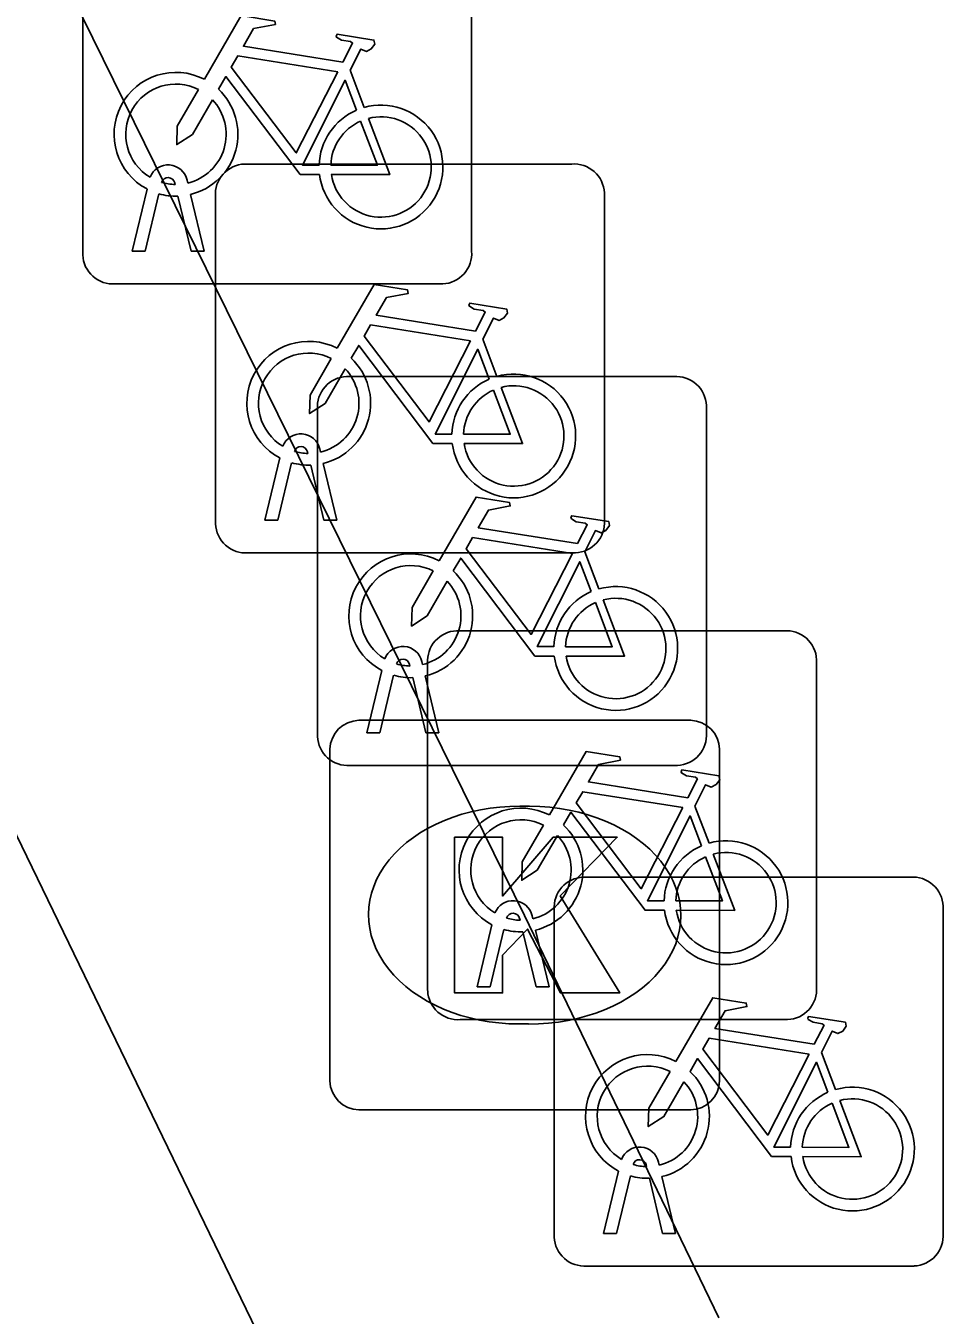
# Model space of a CAD drawing. Extents: x 160457 to 162082, y 388340 to 389736.
# Drawn here: x 161012.419 to 161014.776, y 388897.681 to 388900.994 of the extents above; entities that cross this region are included whole.
import ezdxf

# ---------------------------------------------------------------- set-up
doc = ezdxf.new("R2010")
doc.units = 0
for name, color, linetype in [('IMGEO_Fietsenrek', 7, 'Continuous'), ('IMGEO_Kolk', 7, 'Continuous'), ('IMGEO_Voetpad_open', 7, 'Continuous')]:
    doc.layers.add(name, color=color, linetype=linetype)

msp = doc.modelspace()

# ---------------------------------------------------------------- linework, layer by layer
at = {"layer": 'IMGEO_Fietsenrek'}
for p, q in [((161012.5655, 388900.4049), (161012.5655, 388901.2458)), ((161012.5655, 388901.2458), (161012.5655, 388900.4049)), ((161013.5645, 388901.2551), (161013.5645, 388900.4142)), ((161013.5645, 388900.4142), (161013.5645, 388901.2551)), ((161013.2522, 388900.8792), (161013.2885, 388900.784)), ((161012.9809, 388900.6385), (161013.8218, 388900.6385)), ((161013.8218, 388900.6385), (161012.9809, 388900.6385)), ((161012.6925, 388900.4143), (161012.7308, 388900.5743)), ((161012.8029, 388900.5859), (161012.8019, 388900.5902)), ((161012.8336, 388900.5974), (161012.8354, 388900.5895)), ((161012.7612, 388900.5621), (161012.7259, 388900.4143)), ((161012.844, 388900.4143), (161012.8101, 388900.556)), ((161012.8424, 388900.5603), (161012.8774, 388900.4143)), ((161012.9065, 388899.7139), (161012.9065, 388900.5548)), ((161012.9065, 388900.5548), (161012.9065, 388899.7139)), ((161013.9055, 388900.5641), (161013.9055, 388899.7232)), ((161013.9055, 388899.7232), (161013.9055, 388900.5641)), ((161012.7259, 388900.4143), (161012.6925, 388900.4143)), ((161012.8774, 388900.4143), (161012.844, 388900.4143)), ((161013.4901, 388900.3305), (161012.6492, 388900.3305)), ((161012.6492, 388900.3305), (161013.4901, 388900.3305)), ((161013.5932, 388900.1882), (161013.6295, 388900.093)), ((161013.2429, 388900.0925), (161014.0838, 388900.0925)), ((161014.0838, 388900.0925), (161013.2429, 388900.0925)), ((161013.1685, 388899.1679), (161013.1685, 388900.0088)), ((161013.1685, 388900.0088), (161013.1685, 388899.1679)), ((161014.1675, 388900.0181), (161014.1675, 388899.1772)), ((161014.1675, 388899.1772), (161014.1675, 388900.0181)), ((161013.1746, 388899.9064), (161013.1764, 388899.8985)), ((161013.0335, 388899.7233), (161013.0718, 388899.8833)), ((161013.1022, 388899.8711), (161013.0669, 388899.7233)), ((161013.1439, 388899.8949), (161013.1429, 388899.8992)), ((161013.185, 388899.7233), (161013.1511, 388899.865)), ((161013.1834, 388899.8693), (161013.2184, 388899.7233)), ((161013.0669, 388899.7233), (161013.0335, 388899.7233)), ((161013.2184, 388899.7233), (161013.185, 388899.7233)), ((161013.8311, 388899.6395), (161012.9902, 388899.6395)), ((161012.9902, 388899.6395), (161013.8311, 388899.6395)), ((161013.8552, 388899.6422), (161013.8915, 388899.547)), ((161013.5259, 388899.4395), (161014.3668, 388899.4395)), ((161014.3668, 388899.4395), (161013.5259, 388899.4395)), ((161013.4059, 388899.3489), (161013.4049, 388899.3532)), ((161013.4366, 388899.3604), (161013.4384, 388899.3525)), ((161013.4515, 388898.5149), (161013.4515, 388899.3558)), ((161013.4515, 388899.3558), (161013.4515, 388898.5149)), ((161014.4505, 388899.3651), (161014.4505, 388898.5242)), ((161014.4505, 388898.5242), (161014.4505, 388899.3651)), ((161013.2955, 388899.1773), (161013.3338, 388899.3373)), ((161013.3642, 388899.3251), (161013.3289, 388899.1773)), ((161013.447, 388899.1773), (161013.4131, 388899.319)), ((161013.4454, 388899.3233), (161013.4804, 388899.1773)), ((161013.3289, 388899.1773), (161013.2955, 388899.1773)), ((161013.4804, 388899.1773), (161013.447, 388899.1773)), ((161014.0931, 388899.0935), (161013.2522, 388899.0935)), ((161013.2522, 388899.0935), (161014.0931, 388899.0935)), ((161014.1382, 388898.9892), (161014.1745, 388898.894)), ((161013.8509, 388898.8065), (161014.6918, 388898.8065)), ((161014.6918, 388898.8065), (161013.8509, 388898.8065)), ((161013.7765, 388897.8819), (161013.7765, 388898.7228)), ((161013.7765, 388898.7228), (161013.7765, 388897.8819)), ((161014.7755, 388898.7321), (161014.7755, 388897.8912)), ((161014.7755, 388897.8912), (161014.7755, 388898.7321)), ((161013.5785, 388898.5243), (161013.6168, 388898.6843)), ((161013.6889, 388898.6959), (161013.6879, 388898.7002)), ((161013.7196, 388898.7074), (161013.7214, 388898.6995)), ((161013.6472, 388898.6721), (161013.6119, 388898.5243)), ((161013.73, 388898.5243), (161013.6961, 388898.666)), ((161013.7284, 388898.6703), (161013.7634, 388898.5243)), ((161013.6119, 388898.5243), (161013.5785, 388898.5243)), ((161013.7634, 388898.5243), (161013.73, 388898.5243)), ((161014.3761, 388898.4405), (161013.5352, 388898.4405)), ((161013.5352, 388898.4405), (161014.3761, 388898.4405)), ((161014.4632, 388898.3562), (161014.4995, 388898.261)), ((161013.9035, 388897.8913), (161013.9418, 388898.0513)), ((161014.0139, 388898.0629), (161014.0129, 388898.0672)), ((161014.0446, 388898.0744), (161014.0464, 388898.0665)), ((161013.9722, 388898.0391), (161013.9369, 388897.8913)), ((161014.055, 388897.8913), (161014.0211, 388898.033)), ((161014.0534, 388898.0373), (161014.0884, 388897.8913)), ((161013.9369, 388897.8913), (161013.9035, 388897.8913)), ((161014.0884, 388897.8913), (161014.055, 388897.8913)), ((161014.7011, 388897.8075), (161013.8602, 388897.8075)), ((161013.8602, 388897.8075), (161014.7011, 388897.8075))]:
    msp.add_line(p, q, dxfattribs=at)
for points in [[(161012.8781, 388900.8562), (161012.9728, 388901.0197), (161013.059, 388901.0059), (161013.0607, 388900.9972), (161013.0046, 388900.9863), (161012.9784, 388900.941), (161013.2336, 388900.9002)], [(161013.2336, 388900.9002), (161013.2586, 388900.949), (161013.2535, 388900.953), (161013.2303, 388900.9567), (161013.2176, 388900.9642), (161013.2166, 388900.9673), (161013.2188, 388900.9719), (161013.3136, 388900.9568), (161013.3159, 388900.9465), (161013.3065, 388900.9341), (161013.2941, 388900.9277), (161013.2796, 388900.9339), (161013.2522, 388900.8792)], [(161013.2207, 388900.875), (161012.9639, 388900.916), (161012.9472, 388900.8872), (161013.1142, 388900.6669), (161013.2207, 388900.875)], [(161013.1738, 388900.6115), (161013.1241, 388900.6116), (161012.9334, 388900.8633), (161012.9144, 388900.8305)], [(161013.2687, 388900.777), (161013.2394, 388900.8538), (161013.13, 388900.6357), (161013.1727, 388900.6356)], [(161012.8988, 388900.8037), (161012.8472, 388900.7145), (161012.8073, 388900.6885), (161012.8085, 388900.736), (161012.863, 388900.8302)], [(161013.2027, 388900.6355), (161013.3226, 388900.6353), (161013.2794, 388900.7489)], [(161013.2992, 388900.7558), (161013.3542, 388900.6112), (161013.2041, 388900.6115)], [(161013.2191, 388900.1652), (161013.3138, 388900.3287), (161013.4, 388900.3149), (161013.4017, 388900.3062), (161013.3456, 388900.2953), (161013.3194, 388900.25), (161013.5746, 388900.2092)], [(161013.5746, 388900.2092), (161013.5996, 388900.258), (161013.5945, 388900.262), (161013.5713, 388900.2657), (161013.5586, 388900.2732), (161013.5576, 388900.2763), (161013.5598, 388900.2809), (161013.6546, 388900.2658), (161013.6569, 388900.2555), (161013.6475, 388900.2431), (161013.6351, 388900.2367), (161013.6206, 388900.2429), (161013.5932, 388900.1882)], [(161013.5617, 388900.184), (161013.3049, 388900.225), (161013.2882, 388900.1962), (161013.4552, 388899.9759), (161013.5617, 388900.184)], [(161013.5148, 388899.9205), (161013.4651, 388899.9206), (161013.2744, 388900.1723), (161013.2554, 388900.1395)], [(161013.2398, 388900.1127), (161013.1882, 388900.0235), (161013.1483, 388899.9975), (161013.1495, 388900.045), (161013.204, 388900.1392)], [(161013.6097, 388900.086), (161013.5804, 388900.1628), (161013.471, 388899.9447), (161013.5137, 388899.9446)], [(161013.5437, 388899.9445), (161013.6636, 388899.9443), (161013.6204, 388900.0579)], [(161013.6402, 388900.0648), (161013.6952, 388899.9202), (161013.5451, 388899.9205)], [(161013.4811, 388899.6192), (161013.5758, 388899.7827), (161013.662, 388899.7689), (161013.6637, 388899.7602), (161013.6076, 388899.7493), (161013.5814, 388899.704), (161013.8366, 388899.6632)], [(161013.8366, 388899.6632), (161013.8616, 388899.712), (161013.8565, 388899.716), (161013.8333, 388899.7197), (161013.8206, 388899.7272), (161013.8196, 388899.7303), (161013.8218, 388899.7349), (161013.9166, 388899.7198), (161013.9189, 388899.7095), (161013.9095, 388899.6971), (161013.8971, 388899.6907), (161013.8826, 388899.6969), (161013.8552, 388899.6422)], [(161013.8237, 388899.638), (161013.5669, 388899.679), (161013.5502, 388899.6502), (161013.7172, 388899.4299), (161013.8237, 388899.638)], [(161013.7768, 388899.3745), (161013.7271, 388899.3746), (161013.5364, 388899.6263), (161013.5174, 388899.5935)], [(161013.8717, 388899.54), (161013.8424, 388899.6168), (161013.733, 388899.3987), (161013.7757, 388899.3986)], [(161013.5018, 388899.5667), (161013.4502, 388899.4775), (161013.4103, 388899.4515), (161013.4115, 388899.499), (161013.466, 388899.5932)], [(161013.8057, 388899.3985), (161013.9256, 388899.3983), (161013.8824, 388899.5119)], [(161013.9022, 388899.5188), (161013.9572, 388899.3742), (161013.8071, 388899.3745)], [(161013.7641, 388898.9662), (161013.8588, 388899.1297), (161013.945, 388899.1159), (161013.9467, 388899.1072), (161013.8906, 388899.0963), (161013.8644, 388899.051), (161014.1196, 388899.0102)], [(161014.1196, 388899.0102), (161014.1446, 388899.059), (161014.1395, 388899.063), (161014.1163, 388899.0667), (161014.1036, 388899.0742), (161014.1026, 388899.0773), (161014.1048, 388899.0819), (161014.1996, 388899.0668), (161014.2019, 388899.0565), (161014.1925, 388899.0441), (161014.1801, 388899.0377), (161014.1656, 388899.0439), (161014.1382, 388898.9892)], [(161014.1067, 388898.985), (161013.8499, 388899.026), (161013.8332, 388898.9972), (161014.0002, 388898.7769), (161014.1067, 388898.985)], [(161014.0598, 388898.7215), (161014.0101, 388898.7216), (161013.8194, 388898.9733), (161013.8004, 388898.9405)], [(161014.1547, 388898.887), (161014.1254, 388898.9638), (161014.016, 388898.7457), (161014.0587, 388898.7456)], [(161013.7848, 388898.9137), (161013.7332, 388898.8245), (161013.6933, 388898.7985), (161013.6945, 388898.846), (161013.749, 388898.9402)], [(161014.0887, 388898.7455), (161014.2086, 388898.7453), (161014.1654, 388898.8589)], [(161014.1852, 388898.8658), (161014.2402, 388898.7212), (161014.0901, 388898.7215)], [(161014.0891, 388898.3332), (161014.1838, 388898.4967), (161014.27, 388898.4829), (161014.2717, 388898.4742), (161014.2156, 388898.4633), (161014.1894, 388898.418), (161014.4446, 388898.3772)], [(161014.4446, 388898.3772), (161014.4696, 388898.426), (161014.4645, 388898.43), (161014.4413, 388898.4337), (161014.4286, 388898.4412), (161014.4276, 388898.4443), (161014.4298, 388898.4489), (161014.5246, 388898.4338), (161014.5269, 388898.4235), (161014.5175, 388898.4111), (161014.5051, 388898.4047), (161014.4906, 388898.4109), (161014.4632, 388898.3562)], [(161014.4317, 388898.352), (161014.1749, 388898.393), (161014.1582, 388898.3642), (161014.3252, 388898.1439), (161014.4317, 388898.352)], [(161014.3848, 388898.0885), (161014.3351, 388898.0886), (161014.1444, 388898.3403), (161014.1254, 388898.3075)], [(161014.4797, 388898.254), (161014.4504, 388898.3308), (161014.341, 388898.1127), (161014.3837, 388898.1126)], [(161014.1098, 388898.2807), (161014.0582, 388898.1915), (161014.0183, 388898.1655), (161014.0195, 388898.213), (161014.074, 388898.3072)], [(161014.4137, 388898.1125), (161014.5336, 388898.1123), (161014.4904, 388898.2259)], [(161014.5102, 388898.2328), (161014.5652, 388898.0882), (161014.4151, 388898.0885)]]:
    msp.add_lwpolyline(points, dxfattribs=at)
for centre, radius, start, end in [((161012.8051, 388900.7149), 0.159, 62.6766, 242.1369), ((161012.8051, 388900.7149), 0.129, 63.3192, 238.903), ((161012.8051, 388900.7149), 0.129, 283.6043, 43.4302), ((161012.8051, 388900.7149), 0.159, 283.5766, 46.6042), ((161013.3317, 388900.6309), 0.159, 113.3408, 178.3217), ((161013.3317, 388900.6309), 0.159, 187.0065, 105.7708), ((161013.3317, 388900.6309), 0.129, 113.923, 177.9556), ((161013.3317, 388900.6309), 0.129, 188.6715, 104.5883), ((161012.7849, 388900.5863), 0.0499, 12.8025, 158.6934), ((161012.9842, 388900.5606), 0.0779, 92.4484, 184.2845), ((161012.9842, 388900.5606), 0.0779, 92.4484, 184.2845), ((161013.8276, 388900.5608), 0.0779, 2.4484, 94.2845), ((161013.8276, 388900.5608), 0.0779, 2.4484, 94.2845), ((161012.7849, 388900.5863), 0.0174, 12.8025, 163.4502), ((161012.8051, 388900.7149), 0.129, 253.415, 269.0204), ((161012.8051, 388900.7149), 0.159, 253.9967, 271.7867), ((161012.6434, 388900.4082), 0.0779, 182.4484, 274.2845), ((161012.6434, 388900.4082), 0.0779, 182.4484, 274.2845), ((161013.4868, 388900.4084), 0.0779, 272.4484, 4.2845), ((161013.4868, 388900.4084), 0.0779, 272.4484, 4.2845), ((161013.1461, 388900.0239), 0.159, 62.6766, 242.1369), ((161013.1461, 388900.0239), 0.129, 63.3192, 238.903), ((161013.1461, 388900.0239), 0.159, 283.5766, 46.6042), ((161013.1461, 388900.0239), 0.129, 283.6043, 43.4302), ((161013.2462, 388900.0146), 0.0779, 92.4484, 184.2845), ((161013.2462, 388900.0146), 0.0779, 92.4484, 184.2845), ((161013.6727, 388899.9399), 0.159, 113.3408, 178.3217), ((161013.6727, 388899.9399), 0.159, 187.0065, 105.7708), ((161014.0896, 388900.0148), 0.0779, 2.4484, 94.2845), ((161014.0896, 388900.0148), 0.0779, 2.4484, 94.2845), ((161013.6727, 388899.9399), 0.129, 113.923, 177.9556), ((161013.6727, 388899.9399), 0.129, 188.6715, 104.5883), ((161013.1259, 388899.8953), 0.0499, 12.8025, 158.6934), ((161013.1259, 388899.8953), 0.0174, 12.8025, 163.4502), ((161013.1461, 388900.0239), 0.159, 253.9967, 271.7867), ((161013.1461, 388900.0239), 0.129, 253.415, 269.0204), ((161012.9844, 388899.7172), 0.0779, 182.4484, 274.2845), ((161012.9844, 388899.7172), 0.0779, 182.4484, 274.2845), ((161013.8278, 388899.7174), 0.0779, 272.4484, 4.2845), ((161013.8278, 388899.7174), 0.0779, 272.4484, 4.2845), ((161013.4081, 388899.4779), 0.159, 62.6766, 242.1369), ((161013.4081, 388899.4779), 0.129, 63.3192, 238.903), ((161013.4081, 388899.4779), 0.159, 283.5766, 46.6042), ((161013.4081, 388899.4779), 0.129, 283.6043, 43.4302), ((161013.9347, 388899.3939), 0.159, 113.3408, 178.3217), ((161013.9347, 388899.3939), 0.159, 187.0065, 105.7708), ((161013.9347, 388899.3939), 0.129, 113.923, 177.9556), ((161013.9347, 388899.3939), 0.129, 188.6715, 104.5883), ((161014.3726, 388899.3618), 0.0779, 2.4484, 94.2845), ((161014.3726, 388899.3618), 0.0779, 2.4484, 94.2845), ((161013.5292, 388899.3616), 0.0779, 92.4484, 184.2845), ((161013.5292, 388899.3616), 0.0779, 92.4484, 184.2845), ((161013.3879, 388899.3493), 0.0499, 12.8025, 158.6934), ((161013.3879, 388899.3493), 0.0174, 12.8025, 163.4502), ((161013.4081, 388899.4779), 0.129, 253.415, 269.0204), ((161013.4081, 388899.4779), 0.159, 253.9967, 271.7867), ((161014.0898, 388899.1714), 0.0779, 272.4484, 4.2845), ((161014.0898, 388899.1714), 0.0779, 272.4484, 4.2845), ((161013.2464, 388899.1712), 0.0779, 182.4484, 274.2845), ((161013.2464, 388899.1712), 0.0779, 182.4484, 274.2845), ((161013.6911, 388898.8249), 0.159, 62.6766, 242.1369), ((161013.6911, 388898.8249), 0.129, 63.3192, 238.903), ((161013.6911, 388898.8249), 0.129, 283.6043, 43.4302), ((161013.6911, 388898.8249), 0.159, 283.5766, 46.6042), ((161014.2177, 388898.7409), 0.159, 113.3408, 178.3217), ((161014.2177, 388898.7409), 0.159, 187.0065, 105.7708), ((161014.2177, 388898.7409), 0.129, 113.923, 177.9556), ((161014.2177, 388898.7409), 0.129, 188.6715, 104.5883), ((161013.8542, 388898.7286), 0.0779, 92.4484, 184.2845), ((161013.8542, 388898.7286), 0.0779, 92.4484, 184.2845), ((161014.6976, 388898.7288), 0.0779, 2.4484, 94.2845), ((161014.6976, 388898.7288), 0.0779, 2.4484, 94.2845), ((161013.6709, 388898.6963), 0.0499, 12.8025, 158.6934), ((161013.6709, 388898.6963), 0.0174, 12.8025, 163.4502), ((161013.6911, 388898.8249), 0.129, 253.415, 269.0204), ((161013.6911, 388898.8249), 0.159, 253.9967, 271.7867), ((161013.5294, 388898.5182), 0.0779, 182.4484, 274.2845), ((161013.5294, 388898.5182), 0.0779, 182.4484, 274.2845), ((161014.3728, 388898.5184), 0.0779, 272.4484, 4.2845), ((161014.3728, 388898.5184), 0.0779, 272.4484, 4.2845), ((161014.0161, 388898.1919), 0.159, 62.6766, 242.1369), ((161014.0161, 388898.1919), 0.129, 63.3192, 238.903), ((161014.0161, 388898.1919), 0.129, 283.6043, 43.4302), ((161014.0161, 388898.1919), 0.159, 283.5766, 46.6042), ((161014.5427, 388898.1079), 0.159, 113.3408, 178.3217), ((161014.5427, 388898.1079), 0.159, 187.0065, 105.7708), ((161014.5427, 388898.1079), 0.129, 113.923, 177.9556), ((161014.5427, 388898.1079), 0.129, 188.6715, 104.5883), ((161013.9959, 388898.0633), 0.0499, 12.8025, 158.6934), ((161013.9959, 388898.0633), 0.0174, 12.8025, 163.4502), ((161014.0161, 388898.1919), 0.129, 253.415, 269.0204), ((161014.0161, 388898.1919), 0.159, 253.9967, 271.7867), ((161014.6978, 388897.8854), 0.0779, 272.4484, 4.2845), ((161014.6978, 388897.8854), 0.0779, 272.4484, 4.2845), ((161013.8544, 388897.8852), 0.0779, 182.4484, 274.2845), ((161013.8544, 388897.8852), 0.0779, 182.4484, 274.2845)]:
    msp.add_arc(centre, radius, start, end, dxfattribs=at)
at = {"layer": 'IMGEO_Kolk'}
for p, q in [((161013.2749, 388899.2095), (161014.1271, 388899.2095)), ((161013.2005, 388898.2829), (161013.2005, 388899.1351)), ((161014.2015, 388899.1351), (161014.2015, 388898.2829)), ((161013.6885, 388898.9887), (161013.7135, 388898.9887)), ((161013.7105, 388898.4293), (161013.6856, 388898.4293)), ((161014.1271, 388898.2085), (161013.2749, 388898.2085))]:
    msp.add_line(p, q, dxfattribs=at)
for points in [[(161013.2749, 388899.2095), (161014.1271, 388899.2095)], [(161013.2005, 388898.2829), (161013.2005, 388899.1351)], [(161014.2015, 388899.1351), (161014.2015, 388898.2829)], [(161013.5207, 388898.909), (161013.6442, 388898.909), (161013.6442, 388898.7578), (161013.7738, 388898.909), (161013.9384, 388898.909), (161013.7923, 388898.7581), (161013.9449, 388898.509), (161013.7926, 388898.509), (161013.7083, 388898.6732), (161013.6442, 388898.6062), (161013.6442, 388898.509), (161013.5207, 388898.509), (161013.5207, 388898.909)], [(161014.1271, 388898.2085), (161013.2749, 388898.2085)]]:
    msp.add_lwpolyline(points, dxfattribs=at)
for centre, start, end in [((161013.277, 388899.133), 91.552, 178.448), ((161013.277, 388899.133), 91.552, 178.448), ((161014.125, 388899.133), 1.552, 88.448), ((161014.125, 388899.133), 1.552, 88.448), ((161013.277, 388898.285), 181.552, 268.448), ((161013.277, 388898.285), 181.552, 268.448), ((161014.125, 388898.285), 271.552, 358.448), ((161014.125, 388898.285), 271.552, 358.448)]:
    msp.add_arc(centre, 0.0765, start, end, dxfattribs=at)
for centre, major_axis, ratio, start_param, end_param in [((161013.687, 388898.709), (-0.3872, 0.002), 0.722429, 4.712389, 7.853982), ((161013.712, 388898.709), (-0.3901, 0.002), 0.717154, 1.570796, 4.712389)]:
    msp.add_ellipse(centre, major_axis=major_axis, ratio=ratio, start_param=start_param, end_param=end_param, dxfattribs=at)
at = {"layer": 'IMGEO_Voetpad_open'}
for points in [[(161011.034, 388904.127), (161013.7, 388898.708), (161014.199, 388897.674)], [(161013.227, 388897.198), (161010.41, 388903.012), (161010.063, 388903.661)]]:
    msp.add_lwpolyline(points, dxfattribs=at)

doc.saveas('drawing.dxf')
